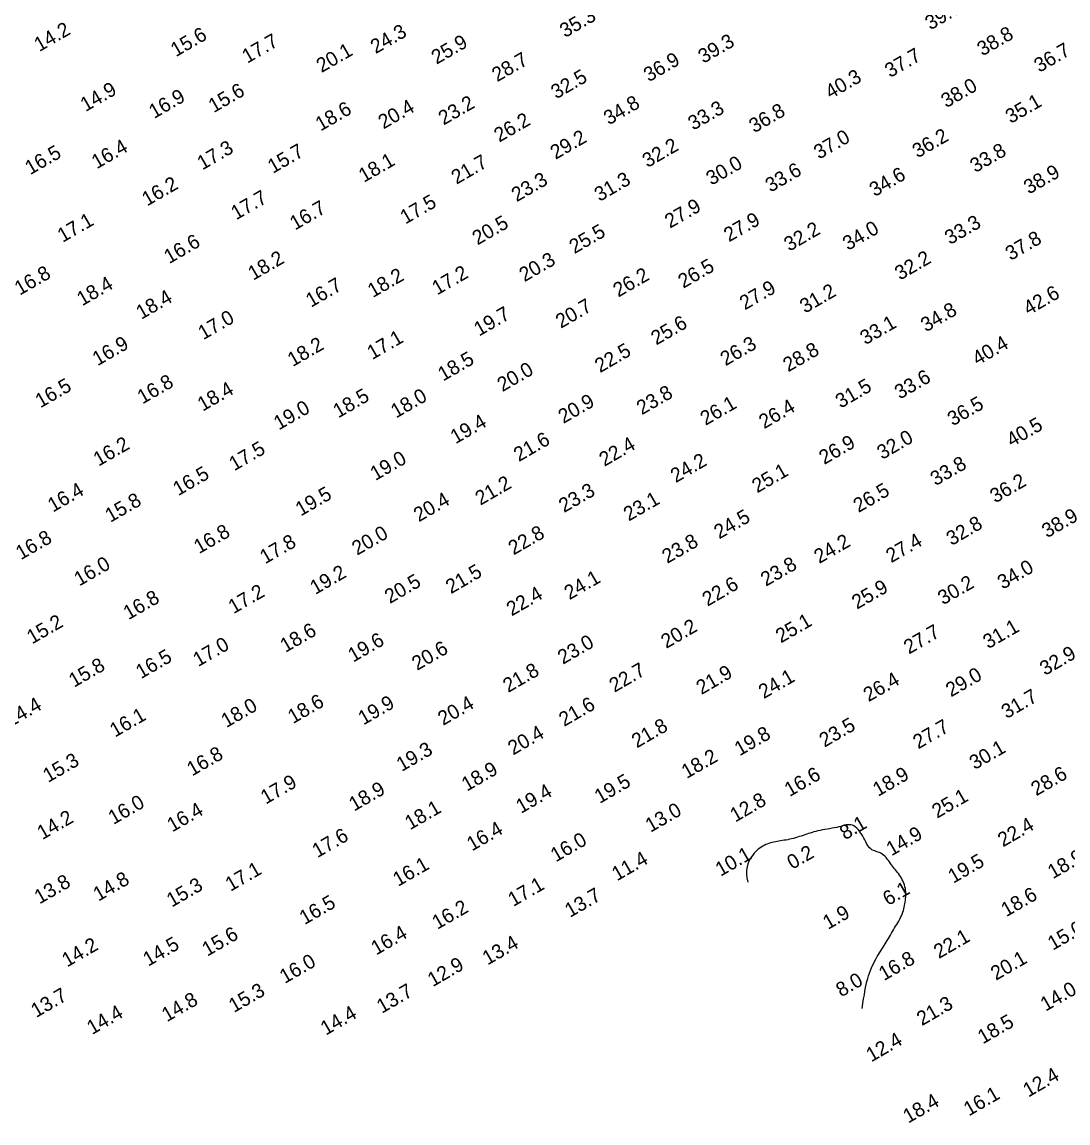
# Model space of a CAD drawing. Extents: x 3024098 to 3056816, y 418252 to 509144.
# Drawn here: x 3039928.7 to 3040293.3, y 418618.3 to 419002 of the extents above; entities that cross this region are included whole.
import ezdxf

# ---------------------------------------------------------------- set-up
doc = ezdxf.new("R2010")
doc.units = 0
doc.layers.add('V-CHAN-CONT-EL10', color=7, linetype='Continuous')
doc.layers.add('V-TOPO-SOUN-0911', color=7, linetype='Continuous')

msp = doc.modelspace()

# ---------------------------------------------------------------- linework, layer by layer
at = {"layer": 'V-CHAN-CONT-EL10'}
msp.add_lwpolyline([(3040221.53, 418658.17), (3040221.83, 418659.94), (3040222.1, 418661.54), (3040222.35, 418662.98), (3040222.57, 418664.29), (3040222.79, 418665.48), (3040223.02, 418666.6), (3040223.25, 418667.64), (3040223.52, 418668.63), (3040223.81, 418669.6), (3040224.13, 418670.55), (3040224.48, 418671.47), (3040224.85, 418672.36), (3040225.24, 418673.22), (3040225.64, 418674.05), (3040226.04, 418674.84), (3040226.45, 418675.59), (3040226.86, 418676.31), (3040227.27, 418677), (3040227.67, 418677.66), (3040228.07, 418678.29), (3040228.47, 418678.92), (3040228.86, 418679.53), (3040229.24, 418680.13), (3040229.62, 418680.73), (3040229.99, 418681.34), (3040230.35, 418681.95), (3040230.71, 418682.57), (3040231.06, 418683.18), (3040231.41, 418683.8), (3040231.77, 418684.42), (3040232.13, 418685.04), (3040232.5, 418685.65), (3040232.88, 418686.26), (3040233.25, 418686.87), (3040233.63, 418687.48), (3040234, 418688.09), (3040234.35, 418688.69), (3040234.69, 418689.29), (3040235, 418689.9), (3040235.29, 418690.51), (3040235.54, 418691.11), (3040235.76, 418691.72), (3040235.95, 418692.32), (3040236.11, 418692.93), (3040236.26, 418693.53), (3040236.38, 418694.13), (3040236.49, 418694.73), (3040236.59, 418695.32), (3040236.67, 418695.91), (3040236.74, 418696.49), (3040236.8, 418697.08), (3040236.83, 418697.66), (3040236.83, 418698.25), (3040236.81, 418698.84), (3040236.74, 418699.43), (3040236.64, 418700.04), (3040236.49, 418700.65), (3040236.3, 418701.27), (3040236.07, 418701.88), (3040235.82, 418702.49), (3040235.54, 418703.08), (3040235.24, 418703.66), (3040234.92, 418704.2), (3040234.59, 418704.72), (3040234.26, 418705.2), (3040233.92, 418705.65), (3040233.57, 418706.08), (3040233.22, 418706.51), (3040232.87, 418706.92), (3040232.52, 418707.35), (3040232.16, 418707.79), (3040231.8, 418708.26), (3040231.44, 418708.75), (3040231.08, 418709.27), (3040230.71, 418709.79), (3040230.33, 418710.3), (3040229.93, 418710.8), (3040229.51, 418711.26), (3040229.07, 418711.67), (3040228.6, 418712.03), (3040228.1, 418712.31), (3040227.59, 418712.54), (3040227.06, 418712.74), (3040226.52, 418712.92), (3040226, 418713.1), (3040225.49, 418713.3), (3040225.01, 418713.55), (3040224.57, 418713.85), (3040224.17, 418714.23), (3040223.81, 418714.68), (3040223.47, 418715.18), (3040223.15, 418715.74), (3040222.84, 418716.33), (3040222.53, 418716.95), (3040222.2, 418717.58), (3040221.85, 418718.22), (3040221.46, 418718.85), (3040221.05, 418719.47), (3040220.61, 418720.05), (3040220.15, 418720.6), (3040219.68, 418721.08), (3040219.18, 418721.5), (3040218.68, 418721.84), (3040218.18, 418722.08), (3040217.66, 418722.22), (3040217.15, 418722.27), (3040216.61, 418722.24), (3040216.05, 418722.16), (3040215.47, 418722.02), (3040214.85, 418721.86), (3040214.19, 418721.68), (3040213.47, 418721.5), (3040212.71, 418721.33), (3040211.91, 418721.16), (3040211.07, 418721.01), (3040210.22, 418720.86), (3040209.37, 418720.72), (3040208.52, 418720.57), (3040207.7, 418720.42), (3040206.91, 418720.26), (3040206.16, 418720.09), (3040205.46, 418719.92), (3040204.79, 418719.74), (3040204.14, 418719.55), (3040203.51, 418719.35), (3040202.89, 418719.15), (3040202.26, 418718.94), (3040201.63, 418718.73), (3040200.98, 418718.52), (3040200.33, 418718.3), (3040199.66, 418718.09), (3040198.99, 418717.88), (3040198.31, 418717.68), (3040197.63, 418717.5), (3040196.96, 418717.32), (3040196.29, 418717.17), (3040195.64, 418717.04), (3040194.99, 418716.92), (3040194.35, 418716.82), (3040193.73, 418716.72), (3040193.11, 418716.63), (3040192.5, 418716.53), (3040191.9, 418716.43), (3040191.32, 418716.33), (3040190.74, 418716.2), (3040190.17, 418716.07), (3040189.62, 418715.91), (3040189.06, 418715.73), (3040188.52, 418715.53), (3040187.99, 418715.31), (3040187.46, 418715.06), (3040186.93, 418714.78), (3040186.41, 418714.47), (3040185.89, 418714.12), (3040185.38, 418713.74), (3040184.88, 418713.31), (3040184.39, 418712.83), (3040183.9, 418712.29), (3040183.42, 418711.7), (3040182.96, 418711.04), (3040182.5, 418710.31), (3040182.09, 418709.5), (3040181.73, 418708.6), (3040181.46, 418707.58), (3040181.29, 418706.45), (3040181.26, 418705.19), (3040181.38, 418703.78), (3040181.69, 418702.21)], dxfattribs=at)

# ---------------------------------------------------------------- texts
at = {"layer": 'V-TOPO-SOUN-0911'}
for s, p in [('39.7 ', (3040245.35, 418999.06)), ('35.3 ', (3040117.99, 418996.37)), ('14.2 ', (3039934.78, 418991.51)), ('15.6 ', (3039982.36, 418989.71)), ('24.3 ', (3040052.01, 418990.79)), ('38.8 ', (3040263.49, 418990)), ('17.7 ', (3040007.26, 418987.44)), ('25.9 ', (3040073.24, 418987.11)), ('39.3 ', (3040166.25, 418987.41)), ('20.1 ', (3040033.16, 418984.21)), ('28.7 ', (3040094.33, 418980.98)), ('37.7 ', (3040231.31, 418982.45)), ('36.7 ', (3040283.34, 418984.26)), ('36.9 ', (3040147.22, 418980.98)), ('32.5 ', (3040114.93, 418975.01)), ('40.3 ', (3040210.54, 418975.04)), ('14.9 ', (3039950.89, 418970.61)), ('15.6 ', (3039995.54, 418970.22)), ('38.0 ', (3040250.91, 418971.95)), ('16.9 ', (3039974.78, 418968.18)), ('35.1 ', (3040273.35, 418966.46)), ('18.6 ', (3040032.81, 418963.82)), ('20.4 ', (3040054.73, 418964.54)), ('23.2 ', (3040075.7, 418965.92)), ('34.8 ', (3040133.28, 418965.95)), ('33.3 ', (3040162.7, 418964.11)), ('36.8 ', (3040183.96, 418963.2)), ('26.2 ', (3040095.09, 418959.95)), ('36.2 ', (3040240.89, 418954.44)), ('16.4 ', (3039954.8, 418950.66)), ('29.2 ', (3040114.71, 418953.94)), ('32.2 ', (3040146.76, 418951.09)), ('37.0 ', (3040206.55, 418954.01)), ('16.5 ', (3039931.59, 418948.6)), ('17.3 ', (3039991.61, 418950.27)), ('15.7 ', (3040016.18, 418949.06)), ('33.8 ', (3040261, 418949.32)), ('18.1 ', (3040047.89, 418945.92)), ('21.7 ', (3040080.19, 418945.28)), ('30.0 ', (3040169.02, 418944.92)), ('23.3 ', (3040101.16, 418939.18)), ('31.3 ', (3040130.06, 418939.28)), ('33.6 ', (3040189.64, 418942.5)), ('34.6 ', (3040225.92, 418940.96)), ('38.9 ', (3040279.7, 418941.84)), ('16.2 ', (3039972.35, 418937.7)), ('17.7 ', (3040003.39, 418932.88)), ('17.5 ', (3040062.37, 418931.4)), ('16.7 ', (3040023.89, 418929.3)), ('27.9 ', (3040154.6, 418929.96)), ('17.1 ', (3039942.9, 418925.02)), ('20.5 ', (3040087.5, 418924.12)), ('27.9 ', (3040175.17, 418925.2)), ('33.3 ', (3040252.17, 418924.25)), ('25.5 ', (3040121.29, 418921.1)), ('32.2 ', (3040196.17, 418921.92)), ('34.0 ', (3040216.63, 418922.22)), ('16.6 ', (3039980.03, 418917.6)), ('37.8 ', (3040273.33, 418918.71)), ('18.2 ', (3040009.33, 418911.82)), ('20.3 ', (3040103.85, 418911.29)), ('26.5 ', (3040159.25, 418909.03)), ('32.2 ', (3040234.78, 418911.85)), ('16.8 ', (3039927.93, 418906.6)), ('18.2 ', (3040051.02, 418905.78)), ('17.2 ', (3040073.47, 418906.7)), ('26.2 ', (3040136.59, 418905.95)), ('18.4 ', (3039949.68, 418902.89)), ('16.7 ', (3040029.47, 418902.4)), ('27.9 ', (3040180.68, 418901.48)), ('18.4 ', (3039970.32, 418898.2)), ('31.2 ', (3040201.68, 418900.34)), ('42.6 ', (3040279.6, 418899.68)), ('20.7 ', (3040116.58, 418895.09)), ('34.8 ', (3040243.81, 418893.81)), ('17.0 ', (3039991.92, 418891.08)), ('19.7 ', (3040088.07, 418892.36)), ('25.6 ', (3040149.81, 418889.25)), ('33.1 ', (3040222.69, 418889.33)), ('16.9 ', (3039955.09, 418882.03)), ('18.2 ', (3040023.1, 418881.73)), ('17.1 ', (3040050.84, 418884.18)), ('26.3 ', (3040173.96, 418882)), ('40.4 ', (3040261.79, 418882.16)), ('22.5 ', (3040130.21, 418879.6)), ('28.8 ', (3040195.81, 418879.9)), ('18.5 ', (3040075.52, 418876.68)), ('20.0 ', (3040096.19, 418873)), ('33.6 ', (3040234.68, 418870.39)), ('16.5 ', (3039935.17, 418867.36)), ('16.8 ', (3039970.74, 418868.71)), ('18.4 ', (3039991.71, 418866.18)), ('31.5 ', (3040214.1, 418867.23)), ('18.5 ', (3040038.97, 418863.82)), ('18.0 ', (3040059.11, 418863.79)), ('23.8 ', (3040144.76, 418864.93)), ('19.0 ', (3040018.27, 418859.65)), ('20.9 ', (3040117.46, 418861.92)), ('26.1 ', (3040166.98, 418861.24)), ('26.4 ', (3040187.41, 418860.08)), ('36.5 ', (3040253.15, 418861.06)), ('19.4 ', (3040079.86, 418854.83)), ('40.5 ', (3040273.72, 418853.75)), ('16.2 ', (3039955.42, 418847.02)), ('21.6 ', (3040101.94, 418848.63)), ('22.4 ', (3040131.73, 418846.96)), ('26.9 ', (3040208.37, 418847.61)), ('32.0 ', (3040228.57, 418849.35)), ('17.5 ', (3040002.72, 418845.41)), ('19.0 ', (3040051.93, 418842.03)), ('24.2 ', (3040156.6, 418841.28)), ('33.8 ', (3040247.15, 418840.2)), ('16.5 ', (3039983.17, 418836.72)), ('25.1 ', (3040185, 418837.72)), ('21.2 ', (3040088.52, 418833.41)), ('36.2 ', (3040267.95, 418834.19)), ('16.4 ', (3039939.51, 418831.01)), ('19.5 ', (3040025.88, 418829.63)), ('23.3 ', (3040117.66, 418830.85)), ('26.5 ', (3040220.31, 418830.88)), ('15.8 ', (3039959.52, 418827.44)), ('20.4 ', (3040067.04, 418827.63)), ('23.1 ', (3040140.21, 418827.88)), ('24.5 ', (3040171.75, 418821.66)), ('38.9 ', (3040286.03, 418822.05)), ('16.8 ', (3039990.43, 418816.51)), ('32.8 ', (3040252.73, 418819.36)), ('16.8 ', (3039928.35, 418814.41)), ('17.8 ', (3040013.46, 418812.97)), ('20.0 ', (3040045.53, 418815.98)), ('22.8 ', (3040100.07, 418816.08)), ('23.8 ', (3040153.65, 418813.13)), ('24.2 ', (3040206.63, 418813.1)), ('27.4 ', (3040231.7, 418813.36)), ('16.0 ', (3039948.71, 418805.26)), ('23.8 ', (3040188.03, 418805.16)), ('19.2 ', (3040030.95, 418802.3)), ('21.5 ', (3040078.25, 418802.57)), ('34.0 ', (3040270.56, 418804.11)), ('20.5 ', (3040056.95, 418799.15)), ('24.1 ', (3040119.54, 418800.48)), ('22.6 ', (3040167.66, 418798.21)), ('25.9 ', (3040219.79, 418797.19)), ('30.2 ', (3040249.78, 418798.69)), ('16.8 ', (3039965.85, 418793.51)), ('17.2 ', (3040002.47, 418795.61)), ('22.4 ', (3040099.42, 418794.82)), ('15.2 ', (3039932.23, 418785.05)), ('18.6 ', (3040020.54, 418782.1)), ('20.2 ', (3040153.29, 418783.5)), ('25.1 ', (3040193.26, 418785.42)), ('27.7 ', (3040237.9, 418781.54)), ('31.1 ', (3040265.51, 418783.39)), ('19.6 ', (3040044.17, 418778.72)), ('23.0 ', (3040117.28, 418777.99)), ('17.0 ', (3039990.15, 418777.17)), ('20.6 ', (3040066.44, 418775.83)), ('32.9 ', (3040285.31, 418774.09)), ('16.5 ', (3039970.21, 418772.94)), ('15.8 ', (3039946.86, 418769.95)), ('21.8 ', (3040098.2, 418768.15)), ('22.7 ', (3040135.24, 418768.22)), ('21.9 ', (3040165.56, 418767.43)), ('29.0 ', (3040252.55, 418766.61)), ('24.1 ', (3040187.29, 418766)), ('26.4 ', (3040223.83, 418764.94)), ('31.7 ', (3040271.92, 418759.03)), ('14.4 ', (3039924.78, 418756.21)), ('18.0 ', (3039999.96, 418755.91)), ('18.6 ', (3040023.2, 418757.3)), ('19.9 ', (3040047.74, 418756.83)), ('20.4 ', (3040075.5, 418756.67)), ('21.6 ', (3040117.69, 418756.31)), ('16.1 ', (3039961.14, 418752.58)), ('21.8 ', (3040143.05, 418748.83)), ('23.5 ', (3040208.43, 418749.09)), ('27.7 ', (3040241.12, 418748.47)), ('20.4 ', (3040099.91, 418746.37)), ('19.8 ', (3040178.88, 418746.07)), ('19.3 ', (3040061.06, 418740.62)), ('30.1 ', (3040260.78, 418741.26)), ('15.3 ', (3039937.84, 418736.79)), ('16.8 ', (3039988.03, 418739.05)), ('18.2 ', (3040160.41, 418738.16)), ('18.9 ', (3040083.77, 418733.73)), ('16.6 ', (3040196.3, 418731.87)), ('18.9 ', (3040227.11, 418731.93)), ('28.6 ', (3040282.26, 418732.13)), ('17.9 ', (3040013.72, 418729.24)), ('19.5 ', (3040130.08, 418729.47)), ('18.9 ', (3040044.5, 418726.81)), ('19.4 ', (3040102.7, 418726.02)), ('16.0 ', (3039960.62, 418722.15)), ('12.8 ', (3040177.34, 418722.97)), ('25.1 ', (3040247.73, 418724.33)), ('14.2 ', (3039935.83, 418716.87)), ('16.4 ', (3039981.11, 418719.53)), ('18.1 ', (3040064, 418720.3)), ('13.0 ', (3040147.83, 418719.43)), ('16.4 ', (3040085.57, 418712.9)), ('8.1', (3040215.61, 418716.79)), ('22.4 ', (3040270.68, 418714.34)), ('17.6 ', (3040031.7, 418710.58)), ('16.0 ', (3040114.79, 418709.09)), ('14.9 ', (3040231.8, 418711.2)), ('11.4 ', (3040136.13, 418702.5)), ('10.1 ', (3040172.23, 418704.09)), ('0.2', (3040197.22, 418706.51)), ('19.5 ', (3040253.34, 418701.65)), ('18.9 ', (3040288.06, 418703.22)), ('17.1 ', (3040001.43, 418698.87)), ('16.1 ', (3040059.83, 418700.58)), ('13.8 ', (3039934.85, 418694.46)), ('14.8 ', (3039955.36, 418695.41)), ('15.3 ', (3039980.95, 418693.35)), ('17.1 ', (3040099.96, 418693.56)), ('13.7 ', (3040119.76, 418689.77)), ('6.1', (3040230.6, 418693.86)), ('18.6 ', (3040271.82, 418690.01)), ('16.5 ', (3040027.23, 418687.25)), ('16.2 ', (3040073.5, 418685.6)), ('1.9', (3040209.69, 418685.58)), ('15.0 ', (3040288.05, 418678.32)), ('15.6 ', (3039993.31, 418676.23)), ('16.4 ', (3040052.21, 418676.65)), ('22.1 ', (3040248.35, 418675.42)), ('14.2 ', (3039944.46, 418672.48)), ('14.5 ', (3039972.73, 418672.74)), ('13.4 ', (3040091.02, 418673.17)), ('16.0 ', (3040020.33, 418666.74)), ('16.8 ', (3040229.17, 418667.72)), ('20.1 ', (3040268.23, 418667.84)), ('12.9 ', (3040071.92, 418665.62)), ('8.0', (3040214.26, 418662.05)), ('13.7 ', (3039933.67, 418654.86)), ('15.3 ', (3040002.6, 418656.6)), ('13.7 ', (3040054.17, 418656.34)), ('14.0 ', (3040285.52, 418657.06)), ('14.8 ', (3039979.24, 418653.39)), ('21.3 ', (3040242.43, 418652.04)), ('14.4 ', (3039953.16, 418648.92)), ('14.4 ', (3040034.62, 418648.7)), ('18.5 ', (3040263.65, 418645.68)), ('12.4 ', (3040224.78, 418639.41)), ('12.4 ', (3040279.47, 418627.11)), ('18.4 ', (3040237.64, 418618.05)), ('16.1 ', (3040258.78, 418620.56))]:
    msp.add_text(s, height=5, rotation=30, dxfattribs=at).set_placement(p)

doc.saveas('drawing.dxf')
